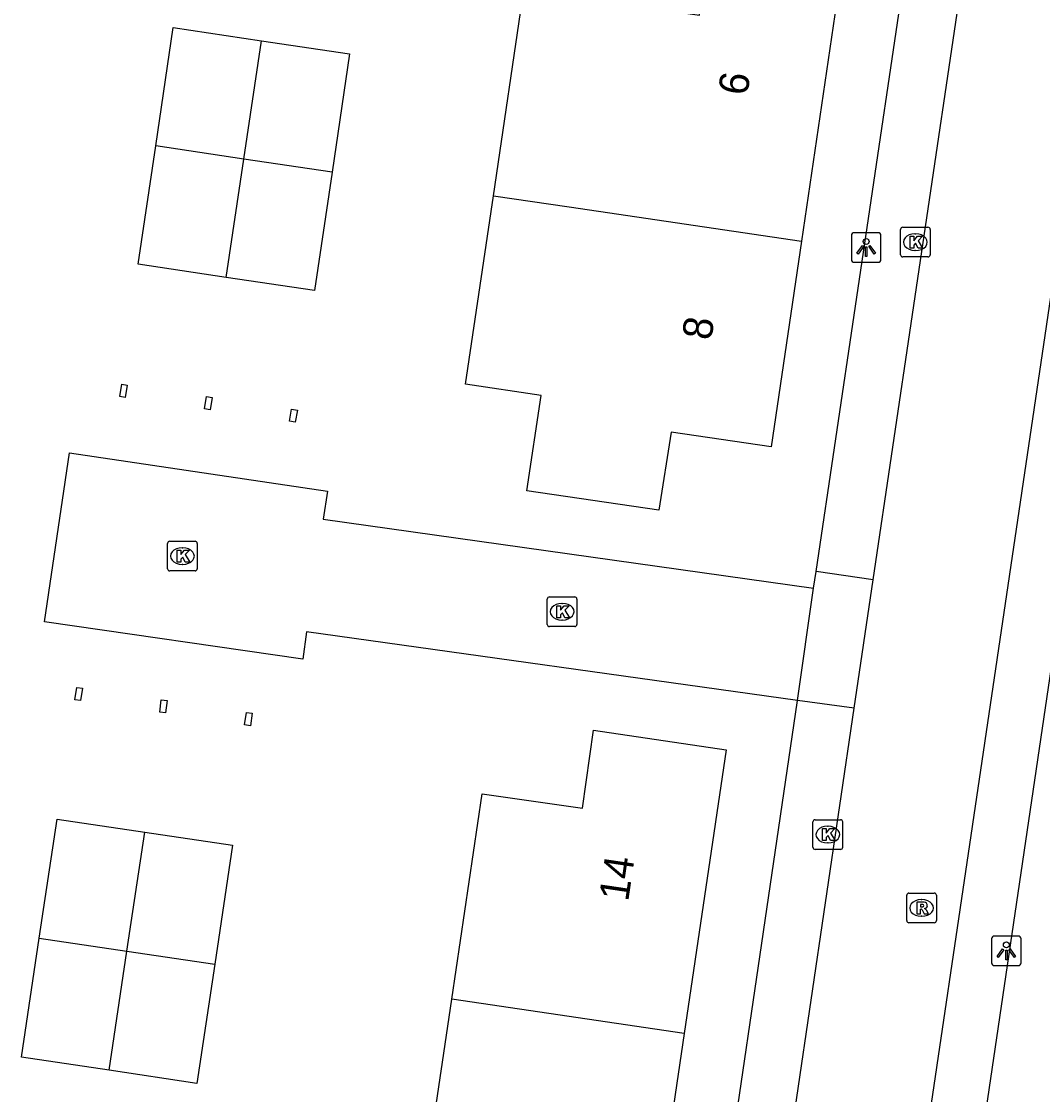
# Model space of a CAD drawing. Extents: x 164150 to 165261, y 382513 to 383432.
# Drawn here: x 164525.51 to 164559.95, y 383119.02 to 383155.21 of the extents above; entities that cross this region are included whole.
import ezdxf

# ---------------------------------------------------------------- set-up
doc = ezdxf.new("R2010")
doc.units = 0
for name, color, linetype in [('IMGEO_Kolk', 7, 'Continuous'), ('IMGEO_Lichtpunt', 7, 'Continuous'), ('IMGEO_Pand', 7, 'Continuous'), ('IMGEO_Pand_nummerreeks', 7, 'Continuous'), ('IMGEO_Parkeervlak_open', 7, 'Continuous'), ('IMGEO_Rijbaan_lokaal_open', 7, 'Continuous'), ('IMGEO_Rioolput', 7, 'Continuous'), ('IMGEO_Voetpad_gesloten', 7, 'Continuous'), ('IMGEO_Voetpad_open', 7, 'Continuous')]:
    doc.layers.add(name, color=color, linetype=linetype)

msp = doc.modelspace()

# ---------------------------------------------------------------- linework, layer by layer
at = {"layer": 'IMGEO_Kolk'}
for p, q in [((164555.158, 383147.339), (164555.158, 383148.191)), ((164555.233, 383148.265), (164556.085, 383148.265)), ((164555.646, 383148.045), (164555.671, 383148.045)), ((164556.159, 383148.191), (164556.159, 383147.339)), ((164556.085, 383147.265), (164555.233, 383147.265)), ((164555.669, 383147.485), (164555.644, 383147.485)), ((164530.441, 383136.75), (164530.441, 383137.602)), ((164530.516, 383137.676), (164531.368, 383137.676)), ((164531.442, 383137.602), (164531.442, 383136.75)), ((164530.929, 383137.456), (164530.954, 383137.456)), ((164530.952, 383136.896), (164530.927, 383136.896)), ((164531.368, 383136.676), (164530.516, 383136.676)), ((164543.246, 383134.874), (164543.246, 383135.726)), ((164543.321, 383135.8), (164544.173, 383135.8)), ((164544.247, 383135.726), (164544.247, 383134.874)), ((164543.734, 383135.58), (164543.759, 383135.58)), ((164543.757, 383135.02), (164543.732, 383135.02)), ((164544.173, 383134.8), (164543.321, 383134.8)), ((164552.206, 383127.36), (164552.206, 383128.212)), ((164552.281, 383128.286), (164553.133, 383128.286)), ((164553.207, 383128.212), (164553.207, 383127.36)), ((164552.694, 383128.066), (164552.719, 383128.066)), ((164552.717, 383127.506), (164552.692, 383127.506)), ((164553.133, 383127.286), (164552.281, 383127.286))]:
    msp.add_line(p, q, dxfattribs=at)
for points in [[(164555.158, 383147.339), (164555.158, 383148.191)], [(164555.233, 383148.265), (164556.085, 383148.265)], [(164556.159, 383148.191), (164556.159, 383147.339)], [(164555.479, 383147.965), (164555.602, 383147.965), (164555.602, 383147.814), (164555.732, 383147.965), (164555.896, 383147.965), (164555.75, 383147.814), (164555.903, 383147.565), (164555.751, 383147.565), (164555.666, 383147.729), (164555.602, 383147.662), (164555.602, 383147.565), (164555.479, 383147.565), (164555.479, 383147.965)], [(164556.085, 383147.265), (164555.233, 383147.265)], [(164530.441, 383136.75), (164530.441, 383137.602)], [(164530.516, 383137.676), (164531.368, 383137.676)], [(164531.442, 383137.602), (164531.442, 383136.75)], [(164530.762, 383137.376), (164530.885, 383137.376), (164530.885, 383137.225), (164531.015, 383137.376), (164531.179, 383137.376), (164531.033, 383137.225), (164531.186, 383136.976), (164531.034, 383136.976), (164530.949, 383137.14), (164530.885, 383137.073), (164530.885, 383136.976), (164530.762, 383136.976), (164530.762, 383137.376)], [(164531.368, 383136.676), (164530.516, 383136.676)], [(164543.246, 383134.874), (164543.246, 383135.726)], [(164543.321, 383135.8), (164544.173, 383135.8)], [(164544.247, 383135.726), (164544.247, 383134.874)], [(164543.567, 383135.5), (164543.69, 383135.5), (164543.69, 383135.349), (164543.82, 383135.5), (164543.984, 383135.5), (164543.838, 383135.349), (164543.991, 383135.1), (164543.839, 383135.1), (164543.754, 383135.264), (164543.69, 383135.197), (164543.69, 383135.1), (164543.567, 383135.1), (164543.567, 383135.5)], [(164544.173, 383134.8), (164543.321, 383134.8)], [(164552.206, 383127.36), (164552.206, 383128.212)], [(164552.281, 383128.286), (164553.133, 383128.286)], [(164553.207, 383128.212), (164553.207, 383127.36)], [(164552.527, 383127.986), (164552.65, 383127.986), (164552.65, 383127.835), (164552.78, 383127.986), (164552.944, 383127.986), (164552.798, 383127.835), (164552.951, 383127.586), (164552.799, 383127.586), (164552.714, 383127.75), (164552.65, 383127.683), (164552.65, 383127.586), (164552.527, 383127.586), (164552.527, 383127.986)], [(164553.133, 383127.286), (164552.281, 383127.286)]]:
    msp.add_lwpolyline(points, dxfattribs=at)
for centre, start, end in [((164555.235, 383148.189), 91.552, 178.448), ((164555.235, 383148.189), 91.552, 178.448), ((164556.083, 383148.189), 1.552, 88.448), ((164556.083, 383148.189), 1.552, 88.448), ((164555.235, 383147.341), 181.552, 268.448), ((164555.235, 383147.341), 181.552, 268.448), ((164556.083, 383147.341), 271.552, 358.448), ((164556.083, 383147.341), 271.552, 358.448), ((164530.518, 383137.6), 91.552, 178.448), ((164530.518, 383137.6), 91.552, 178.448), ((164531.366, 383137.6), 1.552, 88.448), ((164531.366, 383137.6), 1.552, 88.448), ((164530.518, 383136.752), 181.552, 268.448), ((164530.518, 383136.752), 181.552, 268.448), ((164531.366, 383136.752), 271.552, 358.448), ((164531.366, 383136.752), 271.552, 358.448), ((164543.323, 383135.724), 91.552, 178.448), ((164543.323, 383135.724), 91.552, 178.448), ((164544.171, 383135.724), 1.552, 88.448), ((164544.171, 383135.724), 1.552, 88.448), ((164543.323, 383134.876), 181.552, 268.448), ((164543.323, 383134.876), 181.552, 268.448), ((164544.171, 383134.876), 271.552, 358.448), ((164544.171, 383134.876), 271.552, 358.448), ((164552.283, 383128.21), 91.552, 178.448), ((164552.283, 383128.21), 91.552, 178.448), ((164553.131, 383128.21), 1.552, 88.448), ((164553.131, 383128.21), 1.552, 88.448), ((164552.283, 383127.362), 181.552, 268.448), ((164552.283, 383127.362), 181.552, 268.448), ((164553.131, 383127.362), 271.552, 358.448), ((164553.131, 383127.362), 271.552, 358.448)]:
    msp.add_arc(centre, 0.0765, start, end, dxfattribs=at)
for centre, major_axis, ratio, start_param, end_param in [((164555.645, 383147.765), (-0.387, 0.002), 0.722429, 4.712389, 7.853982), ((164555.67, 383147.765), (-0.39, 0.002), 0.717154, 1.570796, 4.712389), ((164530.928, 383137.176), (-0.387, 0.002), 0.722429, 4.712389, 7.853982), ((164530.953, 383137.176), (-0.39, 0.002), 0.717154, 1.570796, 4.712389), ((164543.733, 383135.3), (-0.387, 0.002), 0.722429, 4.712389, 7.853982), ((164543.758, 383135.3), (-0.39, 0.002), 0.717154, 1.570796, 4.712389), ((164552.693, 383127.786), (-0.387, 0.002), 0.722429, 4.712389, 7.853982), ((164552.718, 383127.786), (-0.39, 0.002), 0.717154, 1.570796, 4.712389)]:
    msp.add_ellipse(centre, major_axis=major_axis, ratio=ratio, start_param=start_param, end_param=end_param, dxfattribs=at)
at = {"layer": 'IMGEO_Lichtpunt'}
for p, q in [((164553.503, 383147.989), (164553.503, 383147.182)), ((164553.503, 383147.989), (164553.503, 383147.182)), ((164554.405, 383148.084), (164553.597, 383148.084)), ((164554.405, 383148.084), (164553.597, 383148.084)), ((164554.499, 383147.182), (164554.499, 383147.989)), ((164554.499, 383147.182), (164554.499, 383147.989)), ((164553.597, 383147.088), (164554.405, 383147.088)), ((164553.597, 383147.088), (164554.405, 383147.088)), ((164558.229, 383124.267), (164558.229, 383123.46)), ((164558.229, 383124.267), (164558.229, 383123.46)), ((164559.131, 383124.362), (164558.323, 383124.362)), ((164559.131, 383124.362), (164558.323, 383124.362)), ((164559.225, 383123.46), (164559.225, 383124.267)), ((164559.225, 383123.46), (164559.225, 383124.267)), ((164558.323, 383123.366), (164559.131, 383123.366)), ((164558.323, 383123.366), (164559.131, 383123.366))]:
    msp.add_line(p, q, dxfattribs=at)
for points in [[(164553.877, 383147.653), (164553.916, 383147.625), (164553.728, 383147.363), (164553.69, 383147.39), (164553.877, 383147.653)], [(164554.089, 383147.625), (164554.127, 383147.652), (164554.314, 383147.39), (164554.275, 383147.362), (164554.089, 383147.625)], [(164553.979, 383147.605), (164554.026, 383147.605), (164554.026, 383147.283), (164553.979, 383147.283), (164553.979, 383147.605)], [(164558.603, 383123.931), (164558.642, 383123.903), (164558.454, 383123.641), (164558.416, 383123.668), (164558.603, 383123.931)], [(164558.705, 383123.883), (164558.752, 383123.883), (164558.752, 383123.561), (164558.705, 383123.561), (164558.705, 383123.883)], [(164558.815, 383123.903), (164558.853, 383123.93), (164559.04, 383123.668), (164559.001, 383123.64), (164558.815, 383123.903)]]:
    msp.add_lwpolyline(points, dxfattribs=at)
for centre in [(164554.002, 383147.787), (164558.728, 383124.065)]:
    msp.add_circle(centre, 0.0994, dxfattribs=at)
for centre, start, end in [((164553.597, 383147.989), 90, 180), ((164553.597, 383147.989), 90, 180), ((164554.405, 383147.989), 0, 90), ((164554.405, 383147.989), 0, 90), ((164553.597, 383147.182), 180, 270), ((164553.597, 383147.182), 180, 270), ((164554.405, 383147.182), 270, 0), ((164554.405, 383147.182), 270, 360), ((164558.323, 383124.267), 90, 180), ((164558.323, 383124.267), 90, 180), ((164559.131, 383124.267), 0, 90), ((164559.131, 383124.267), 0, 90), ((164558.323, 383123.46), 180, 270), ((164558.323, 383123.46), 180, 270), ((164559.131, 383123.46), 270, 0), ((164559.131, 383123.46), 270, 360)]:
    msp.add_arc(centre, 0.0946, start, end, dxfattribs=at)
at = {"layer": 'IMGEO_Pand'}
for points in [[(164541.43, 383149.331), (164542.456, 383156.289), (164548.376, 383155.416), (164548.782, 383158.022), (164553.228, 383157.366), (164551.817, 383147.799)], [(164530.039, 383151.009), (164530.631, 383154.999), (164533.606, 383154.557)], [(164533.013, 383150.567), (164533.606, 383154.557)], [(164533.606, 383154.557), (164536.58, 383154.116), (164535.988, 383150.125)], [(164532.421, 383146.577), (164529.446, 383147.018), (164530.039, 383151.009)], [(164533.013, 383150.567), (164530.039, 383151.009)], [(164532.421, 383146.577), (164533.013, 383150.567)], [(164535.988, 383150.125), (164533.013, 383150.567)], [(164535.988, 383150.125), (164535.396, 383146.135), (164532.421, 383146.577)], [(164551.817, 383147.799), (164550.793, 383140.857), (164547.42, 383141.361), (164547.011, 383138.73), (164542.556, 383139.381), (164543.035, 383142.598), (164540.492, 383142.973), (164541.43, 383149.331)], [(164541.43, 383149.331), (164543.982, 383148.955), (164551.817, 383147.799)], [(164528.824, 383142.557), (164528.892, 383142.974), (164529.081, 383142.943), (164529.013, 383142.526), (164528.824, 383142.557)], [(164531.683, 383142.14), (164531.748, 383142.554), (164531.945, 383142.523), (164531.88, 383142.109), (164531.683, 383142.14)], [(164534.548, 383141.722), (164534.621, 383142.134), (164534.818, 383142.099), (164534.745, 383141.688), (164534.548, 383141.722)], [(164527.317, 383132.332), (164527.374, 383132.748), (164527.565, 383132.721), (164527.508, 383132.306), (164527.317, 383132.332)], [(164530.173, 383131.912), (164530.227, 383132.329), (164530.425, 383132.304), (164530.371, 383131.886), (164530.173, 383131.912)], [(164533.039, 383131.484), (164533.098, 383131.903), (164533.296, 383131.874), (164533.237, 383131.456), (164533.039, 383131.484)], [(164540.026, 383122.235), (164541.048, 383129.163), (164544.431, 383128.68), (164544.806, 383131.308), (164549.279, 383130.643), (164547.866, 383121.077)], [(164526.112, 383124.294), (164526.713, 383128.309), (164529.67, 383127.867)], [(164529.07, 383123.852), (164529.67, 383127.867)], [(164529.67, 383127.867), (164532.628, 383127.425), (164532.028, 383123.41)], [(164528.47, 383119.837), (164525.512, 383120.279), (164526.112, 383124.294)], [(164526.112, 383124.294), (164529.07, 383123.852)], [(164528.47, 383119.837), (164529.07, 383123.852)], [(164529.07, 383123.852), (164532.028, 383123.41)], [(164532.028, 383123.41), (164531.428, 383119.395), (164528.47, 383119.837)], [(164547.866, 383121.077), (164546.841, 383114.14), (164543.471, 383114.64), (164543.08, 383112.008), (164538.615, 383112.678), (164540.026, 383122.235)], [(164547.866, 383121.077), (164540.026, 383122.235)]]:
    msp.add_lwpolyline(points, dxfattribs=at)
at = {"layer": 'IMGEO_Parkeervlak_open'}
for points in [[(164552.31, 383136.657), (164555.635, 383159.039)], [(164548.298, 383109.287), (164551.681, 383132.307)]]:
    msp.add_lwpolyline(points, dxfattribs=at)
at = {"layer": 'IMGEO_Rijbaan_lokaal_open'}
for points in [[(164564, 383171.523), (164549.539, 383073.752)], [(164554.236, 383136.372), (164557.556, 383158.76)], [(164551.681, 383132.307), (164535.127, 383134.626), (164535.003, 383133.703), (164526.293, 383134.964), (164527.137, 383140.654), (164535.828, 383139.363), (164535.688, 383138.427), (164552.227, 383136.096)], [(164551.681, 383132.307), (164552.227, 383136.096)], [(164553.599, 383132.047), (164554.236, 383136.372)], [(164550.215, 383109.069), (164553.599, 383132.047)]]:
    msp.add_lwpolyline(points, dxfattribs=at)
at = {"layer": 'IMGEO_Rioolput'}
for p, q in [((164555.367, 383124.884), (164555.367, 383125.736)), ((164555.442, 383125.81), (164556.294, 383125.81)), ((164555.855, 383125.59), (164555.88, 383125.59)), ((164556.368, 383125.736), (164556.368, 383124.884)), ((164555.878, 383125.03), (164555.853, 383125.03)), ((164556.294, 383124.81), (164555.442, 383124.81))]:
    msp.add_line(p, q, dxfattribs=at)
for points in [[(164555.367, 383124.884), (164555.367, 383125.736)], [(164555.442, 383125.81), (164556.294, 383125.81)], [(164556.368, 383125.736), (164556.368, 383124.884)], [(164555.956, 383125.508), (164555.704, 383125.51), (164555.704, 383125.11)], [(164555.704, 383125.11), (164555.828, 383125.11), (164555.828, 383125.272), (164555.839, 383125.272)], [(164555.882, 383125.429), (164555.828, 383125.429), (164555.828, 383125.348)], [(164555.828, 383125.348), (164555.88, 383125.348)], [(164555.886, 383125.243), (164555.957, 383125.11), (164556.097, 383125.11), (164556.032, 383125.236)], [(164556.294, 383124.81), (164555.442, 383124.81)]]:
    msp.add_lwpolyline(points, dxfattribs=at)
for centre, radius, start, end in [((164555.444, 383125.734), 0.0765, 91.552, 178.448), ((164555.444, 383125.734), 0.0765, 91.552, 178.448), ((164556.292, 383125.734), 0.0765, 1.552, 88.448), ((164556.292, 383125.734), 0.0765, 1.552, 88.448), ((164555.838, 383125.219), 0.0533, 26.0293, 88.6989), ((164555.864, 383125.537), 0.19, 274.7715, 282.9687), ((164555.888, 383125.333), 0.0964, 77.0061, 93.1865), ((164555.902, 383125.39), 0.0378, 276.6634, 79.6772), ((164555.955, 383125.398), 0.109, 350.3612, 89.416), ((164555.953, 383125.398), 0.112, 277.5842, 350.9817), ((164555.937, 383125.183), 0.108, 29.5134, 73.7905), ((164555.444, 383124.886), 0.0765, 181.552, 268.448), ((164555.444, 383124.886), 0.0765, 181.552, 268.448), ((164556.292, 383124.886), 0.0765, 271.552, 358.448), ((164556.292, 383124.886), 0.0765, 271.552, 358.448)]:
    msp.add_arc(centre, radius, start, end, dxfattribs=at)
for centre, major_axis, ratio, start_param, end_param in [((164555.854, 383125.31), (-0.387, 0.002), 0.722429, 4.712389, 7.853982), ((164555.879, 383125.31), (-0.39, 0.002), 0.717154, 1.570796, 4.712389)]:
    msp.add_ellipse(centre, major_axis=major_axis, ratio=ratio, start_param=start_param, end_param=end_param, dxfattribs=at)
at = {"layer": 'IMGEO_Voetpad_gesloten'}
msp.add_lwpolyline([(164565.828, 383171.331), (164551.479, 383074.055)], dxfattribs=at)
at = {"layer": 'IMGEO_Voetpad_open'}
for points in [[(164552.227, 383136.096), (164552.31, 383136.657)], [(164554.236, 383136.372), (164552.31, 383136.657)], [(164553.599, 383132.047), (164551.681, 383132.307)]]:
    msp.add_lwpolyline(points, dxfattribs=at)

# ---------------------------------------------------------------- texts
at = {"layer": 'IMGEO_Pand_nummerreeks'}
for s, rotation, p in [('6', 81.6121, (164549.99, 383152.681)), ('8', 81.6121, (164548.773, 383144.43)), ('14', 81.5969, (164545.973, 383125.504))]:
    msp.add_text(s, height=1, rotation=rotation, dxfattribs=at).set_placement(p)

doc.saveas('drawing.dxf')
